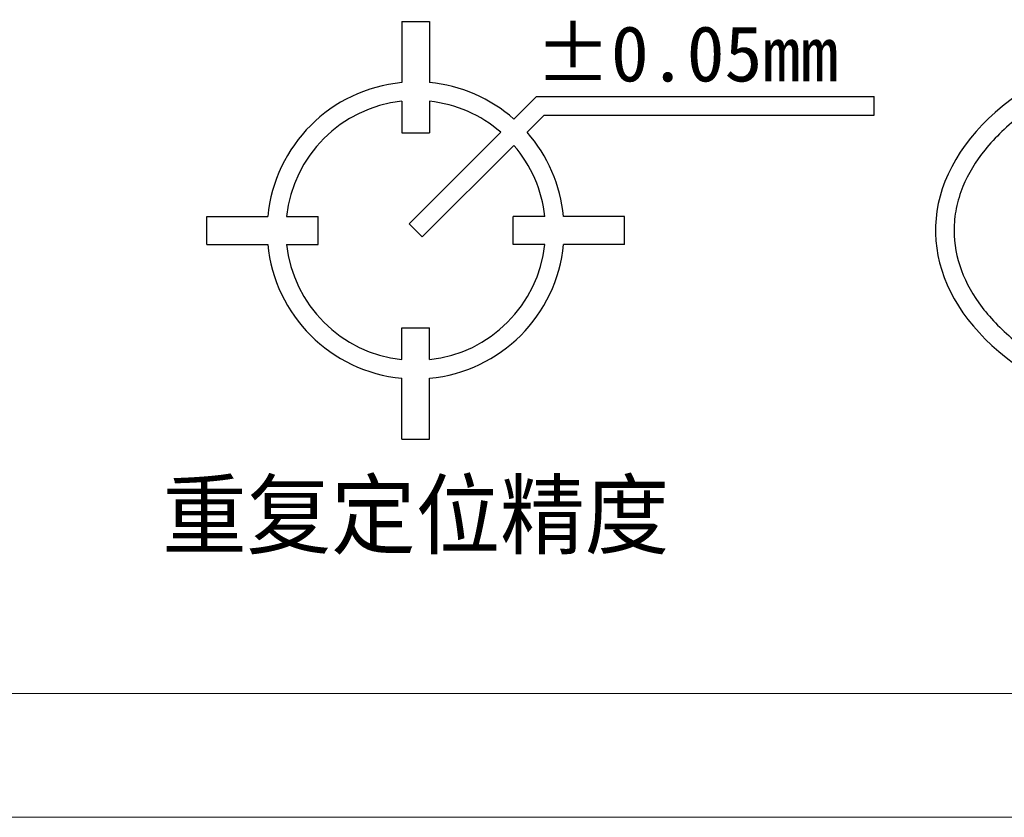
# Model space of a CAD drawing. Header units: millimetres. Extents: x 51337 to 61814, y -21781 to -12277.
# Tile 349 of 378: x 61317 to 61397, y -21781 to -21717. Entities that reach past the tile are written whole.
import ezdxf
from ezdxf.enums import TextEntityAlignment as Align

# ---------------------------------------------------------------- set-up
doc = ezdxf.new("R2010")
doc.units = ezdxf.units.MM
doc.header["$LTSCALE"] = 0.3175
for name, color, linetype, lineweight in [('1轮廓实线层', 7, 'Continuous', 18), ('2细线层', 4, 'Continuous', 13), ('6文字层', 3, 'Continuous', 13), ('图框层', 7, 'Continuous', 18)]:
    doc.layers.add(name, color=color, linetype=linetype, lineweight=lineweight)

# ---------------------------------------------------------------- blocks, each defined once
blk = doc.blocks.new('ZwmFrameMain_3_A4^_^无分区图框^_^landscape')
at = {"layer": '1轮廓实线层'}
blk.add_line((0, 0), (267, 0), dxfattribs=at)
at = {"layer": '2细线层'}
blk.add_line((-25, -5), (272, -5), dxfattribs=at)
blk = doc.blocks.new('重复定位精度')
for p, q in [((42215.163, -36163.818), (42215.163, -36167.104)), ((42215.163, -36163.818), (42216.663, -36163.818)), ((42216.663, -36163.818), (42216.663, -36167.104)), ((42221.206, -36169.069), (42222.424, -36167.851)), ((42222.424, -36167.851), (42240.612, -36167.851)), ((42240.612, -36168.851), (42240.612, -36167.851)), ((42215.163, -36168.109), (42215.163, -36169.818)), ((42216.663, -36168.109), (42216.663, -36169.818)), ((42221.913, -36169.776), (42222.838, -36168.851)), ((42222.838, -36168.851), (42240.612, -36168.851)), ((42215.163, -36169.818), (42216.663, -36169.818)), ((42215.56, -36174.715), (42220.497, -36169.778)), ((42216.267, -36175.422), (42221.204, -36170.485)), ((42204.663, -36174.318), (42207.949, -36174.318)), ((42204.663, -36175.818), (42204.663, -36174.318)), ((42208.954, -36174.318), (42210.663, -36174.318)), ((42210.663, -36175.818), (42210.663, -36174.318)), ((42215.56, -36174.715), (42216.267, -36175.422)), ((42221.163, -36175.818), (42221.163, -36174.318)), ((42222.873, -36174.318), (42221.163, -36174.318)), ((42227.163, -36174.318), (42223.878, -36174.318)), ((42227.163, -36175.818), (42227.163, -36174.318)), ((42204.663, -36175.818), (42207.949, -36175.818)), ((42208.954, -36175.818), (42210.663, -36175.818)), ((42222.873, -36175.818), (42221.163, -36175.818)), ((42227.163, -36175.818), (42223.878, -36175.818)), ((42215.163, -36180.318), (42216.663, -36180.318)), ((42215.163, -36182.028), (42215.163, -36180.318)), ((42216.663, -36182.028), (42216.663, -36180.318)), ((42215.163, -36186.318), (42215.163, -36183.033)), ((42216.663, -36186.318), (42216.663, -36183.033)), ((42215.163, -36186.318), (42216.663, -36186.318))]:
    blk.add_line(p, q)
for radius, start, end in [(8, 95.3794, 174.6206), (8, 48.5833, 84.6206), (7, 96.1506, 173.8494), (7, 49.096, 83.8494), (8, 5.3794, 41.4167), (7, 6.1506, 40.904), (8, 185.3794, 264.6206), (7, 186.1506, 263.8494), (7, 276.1506, 353.8494), (8, 275.3794, 354.6206)]:
    blk.add_arc((42215.913, -36175.068), radius, start, end)
at = {"layer": '6文字层'}
blk.add_text('%%p0.05mm', height=3, dxfattribs=at).set_placement((42230.51, -36167.94), align=Align.BOTTOM_CENTER)
blk.add_text('重复定位精度', height=3.5, dxfattribs=at).set_placement((42215.913, -36190.318), align=Align.MIDDLE)
blk = doc.blocks.new('动作范围')
for p, q in [((42261.412, -36164.068), (42261.412, -36165.069)), ((42252.927, -36167.997), (42253.634, -36167.29)), ((42261.412, -36175.068), (42253.634, -36167.29)), ((42260.998, -36176.068), (42252.927, -36167.997)), ((42276.912, -36175.068), (42261.412, -36175.068)), ((42276.912, -36176.068), (42276.912, -36175.068)), ((42278.912, -36175.068), (42277.912, -36175.068)), ((42276.912, -36176.068), (42260.998, -36176.068))]:
    blk.add_line(p, q)
blk.add_ellipse((42261.412, -36175.068), major_axis=(-17.5, 0), ratio=0.628571, start_param=4.712389, end_param=9.424778)
blk.add_open_spline([(42261.412, -36165.069), (42260.833, -36165.068), (42258.761, -36165.135), (42255.27, -36165.663), (42251.461, -36166.976), (42248.508, -36168.725), (42246.481, -36170.667), (42245.437, -36172.414), (42244.992, -36173.88), (42244.912, -36174.672), (42244.912, -36175.068), (42244.912, -36175.79), (42245.167, -36177.194), (42246.306, -36179.24), (42248.199, -36181.163), (42250.933, -36182.899), (42254.543, -36184.278), (42258.796, -36185.067), (42263.32, -36185.127), (42267.702, -36184.438), (42271.49, -36183.102), (42274.41, -36181.34), (42276.43, -36179.368), (42277.625, -36177.286), (42277.906, -36175.839), (42277.912, -36175.1), (42277.912, -36175.068)], degree=3, knots=[4.712388, 4.712388, 4.712388, 4.712388, 4.815388, 5.080738, 5.346087, 5.587663, 5.813673, 6.030604, 6.156895, 6.283185, 6.283185, 6.283185, 6.513373, 6.730244, 6.947115, 7.1826, 7.434491, 7.700205, 7.965919, 8.231633, 8.497347, 8.738238, 8.963722, 9.189206, 9.41469, 9.424773, 9.424773, 9.424773, 9.424773])
at = {"layer": '6文字层'}
blk.add_text('2010mm', height=3, dxfattribs=at).set_placement((42269.052, -36174.568), align=Align.BOTTOM_CENTER)
blk.add_text('动作范围', height=3.5, dxfattribs=at).set_placement((42261.412, -36190.318), align=Align.MIDDLE)

msp = doc.modelspace()

# ---------------------------------------------------------------- block references
at = {"xscale": 1.5, "yscale": 1.5, "zscale": 1.5}
for name in ['重复定位精度', '动作范围']:
    msp.add_blockref(name, (-1974.7048, 32528.58413), dxfattribs=at)
at = {"layer": '图框层', "xscale": 2, "yscale": 2, "zscale": 2}
msp.add_blockref('ZwmFrameMain_3_A4^_^无分区图框^_^landscape', (61269.97696, -21771.45419), dxfattribs=at)

doc.saveas('drawing.dxf')
